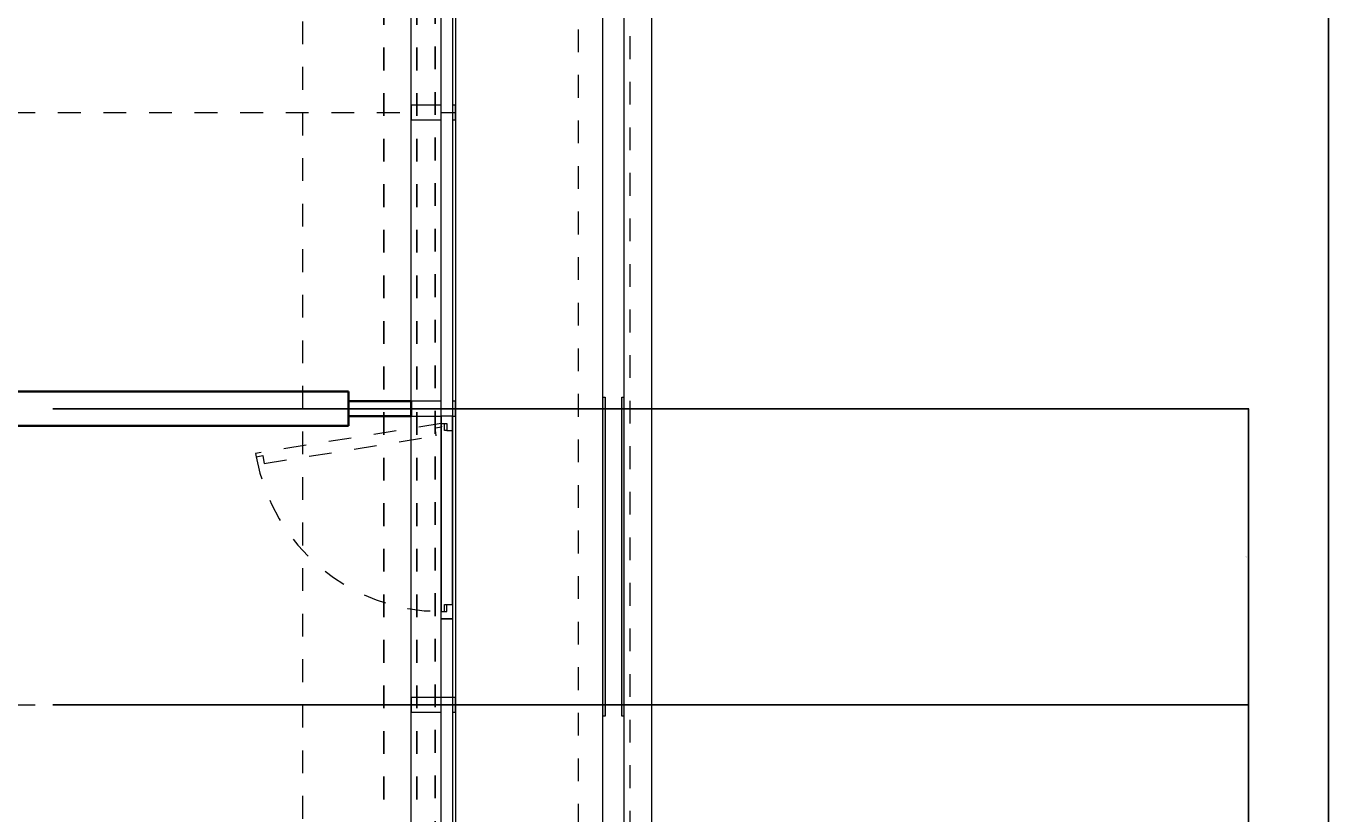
# Model space of a CAD drawing. Header units: metres. Extents: x -13 to 93, y -119 to 25.
# Tile 384 of 656: x 39.84 to 45.63, y -51.08 to -47.62. Entities that reach past the tile are written whole.
import ezdxf

# ---------------------------------------------------------------- set-up
doc = ezdxf.new("R2010")
doc.units = ezdxf.units.M
doc.header["$LTSCALE"] = 0.00508
doc.header["$PDMODE"] = 1
doc.header["$PDSIZE"] = -2
for name, pattern in [('STYLE_05', [0.19684, 0.069505, -0.127335]), ('STYLE_06', [1.0537, 0.590515, -0.19684, 0.069505, -0.19684]), ('STYLE_11', [0.393677, 0.196838, -0.196838]), ('STYLE_14', [0.250778, 0.07164, -0.179138])]:
    doc.linetypes.add(name, pattern=pattern)
doc.layers.get('0').update_dxf_attribs({"lineweight": 18})
for name, color, linetype, lineweight in [('3-3-0 AW Fassade', 7, 'Continuous', 18), ('3-3-8 Sonnenschutz', 7, 'Continuous', 18), ('3-4-0-2 IW GK', 7, 'Continuous', 35), ('3-5-1-2 DeckenSprung VED', 7, 'STYLE_11', 25), ('3-5-9 DeckenSonstig VED', 7, 'STYLE_11', 25), ('Ans-Kante', 7, 'Continuous', 18), ('Bemaßung', 7, 'Continuous', 18), ('Plan-Achse', 1, 'STYLE_06', 18), ('Plan-Achsen-Fassade', 1, 'STYLE_06', 18)]:
    doc.layers.add(name, color=color, linetype=linetype, lineweight=lineweight)
doc.layers.get('0').freeze()
doc.styles.add('Arial', font='ARIAL.TTF')
doc.dimstyles.new('MTZ_200', dxfattribs={"dimtxt": 0.075762, "dimasz": 0.000706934, "dimexe": 0.001, "dimexo": 0.003, "dimgap": 0.0001, "dimtad": 1, "dimdec": 4, "dimzin": 11, "dimtxsty": 'Arial', "dimblk": 'VW_SLASH', "dimcen": 0, "dimdle": 0.001, "dimazin": 0, "dimtfac": 1, "dimtdec": 4, "dimtix": 1, "dimtmove": 0, "dimatfit": 0, "dimldrblk": 'VW_FILLEDARROW', "dimfxl": 0, "dimfrac": 2, "dimtolj": 1, "dimtzin": 11, "dimarcsym": 0})

# ---------------------------------------------------------------- blocks, each defined once
blk = doc.blocks.new('S_Profil_Fassade_Büro')
at = {"layer": '3-3-0 AW Fassade', "color": 7}
blk.add_line((-0.132, 0), (-0.195, 0), dxfattribs=at)
for points in [[(-0.195, 0.0325), (-0.182, 0.0325), (-0.182, -0.0325), (-0.195, -0.0325)], [(-0.132, 0.0325), (0, 0.0325), (0, -0.0325), (-0.132, -0.0325)]]:
    blk.add_lwpolyline(points, close=True, dxfattribs=at)
blk = doc.blocks.new('S_Fenster_GR_Feld')
at = {"layer": '3-3-0 AW Fassade', "color": 7}
blk.add_lwpolyline([(-0.05, 1.2675), (0, 1.2675), (0, 0.9225), (-0.05, 0.9225)], close=True, dxfattribs=at)
at = {"color": 7}
blk.add_wipeout([(-0.05, 0.095), (-0.025, 0.095), (-0.015, 0.095), (-0.015, 0.065), (0, 0.065), (0, 0.89), (-0.015, 0.89), (-0.015, 0.86), (-0.025, 0.86), (-0.05, 0.86)], dxfattribs=at).dxf.layer = '3-3-0 AW Fassade'
at = {"layer": '3-3-0 AW Fassade', "color": 7}
blk.add_lwpolyline([(-0.05, 0.095), (-0.025, 0.095), (-0.015, 0.095), (-0.015, 0.065), (0, 0.065), (0, 0.89), (-0.015, 0.89), (-0.015, 0.86), (-0.025, 0.86), (-0.05, 0.86)], close=True, dxfattribs=at)
at = {"color": 7}
for points in [[(-0.025, 0.86), (-0.05, 0.86), (-0.05, 0.9225), (0, 0.9225), (0, 0.89), (-0.025, 0.89)], [(-0.025, 0.095), (-0.05, 0.095), (-0.05, 0.0325), (0, 0.0325), (0, 0.065), (-0.025, 0.065)]]:
    blk.add_wipeout(points, dxfattribs=at).dxf.layer = '3-3-0 AW Fassade'
at = {"layer": '3-3-0 AW Fassade', "color": 7}
for points in [[(-0.025, 0.86), (-0.05, 0.86), (-0.05, 0.9225), (0, 0.9225), (0, 0.89), (-0.025, 0.89)], [(-0.025, 0.095), (-0.05, 0.095), (-0.05, 0.0325), (0, 0.0325), (0, 0.065), (-0.025, 0.065)]]:
    blk.add_lwpolyline(points, close=True, dxfattribs=at)
at = {"layer": '3-3-0 AW Fassade', "color": 7, "linetype": 'STYLE_05'}
blk.add_lwpolyline([(0.0217, 0.1191), (0.0256, 0.0944), (0.0272, 0.0846), (-0.0024, 0.0798), (0, 0.065), (0.8145, 0.1961), (0.8121, 0.2109), (0.7825, 0.2061), (0.7809, 0.216), (0.777, 0.2407)], close=True, dxfattribs=at)
at = {"layer": '3-3-0 AW Fassade', "color": 7, "linetype": 'STYLE_05', "lineweight": 18}
blk.add_arc((0, 0.065), 0.825, 10.18312, 90, dxfattribs=at)
blk = doc.blocks.new('*U453')
at = {"layer": 'Ans-Kante', "color": 8, "linetype": 'Continuous'}
for p, q in [((54.7796, -47.4036), (54.7796, -21.7336)), ((54.8726, -21.7336), (54.8726, -47.4036))]:
    blk.add_line(p, q, dxfattribs=at)
blk = doc.blocks.new('*U473')
at = {"layer": 'Ans-Kante', "color": 7, "linetype": 'Continuous'}
blk.add_line((54.9936, -21.6536), (54.9936, -47.4836), dxfattribs=at)
blk = doc.blocks.new('VW_SLASH')
at = {"color": 0, "linetype": 'ByBlock', "lineweight": -2}
blk.add_line((0, 0), (-1, 0), dxfattribs=at)
at = {"color": 0, "linetype": 'ByBlock', "lineweight": 20}
blk.add_line((0, 0), (0, 0), dxfattribs=at)
blk = doc.blocks.new('*D630')
at = {"layer": 'Bemaßung', "color": 0, "lineweight": -2}
for p, q in [((40.843, -28.915), (45.551, -28.915)), ((45.55, -54.0843), (45.55, -28.9157)), ((40.843, -54.085), (45.551, -54.085))]:
    blk.add_line(p, q, dxfattribs=at)
at = {"layer": 'Defpoints', "color": 0, "lineweight": 0}
for p in [(40.84, -28.915), (45.55, -28.915), (40.84, -54.085)]:
    blk.add_point(p, dxfattribs=at)
at = {"layer": 'Bemaßung', "color": 0, "lineweight": -2, "xscale": 0.00070693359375, "yscale": 0.00070693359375, "zscale": 0.00070693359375}
for p, rotation in [((45.55, -28.915), 90), ((45.55, -54.085), 270)]:
    blk.add_blockref('VW_SLASH', p, dxfattribs=dict(at, rotation=rotation))
at = {"layer": 'Bemaßung', "color": 0, "insert": (45.5436, -41.5), "char_height": 0.002273, "attachment_point": 5, "rotation": 90, "style": 'Arial'}
blk.add_mtext('\\A1;1258,5m', dxfattribs=at)
blk = doc.blocks.new('VW_FILLEDARROW')
at = {"color": 0, "lineweight": -2}
blk.add_solid([(0, 0), (0, 0), (0, 0)], dxfattribs=at)
blk = doc.blocks.new('*D639')
at = {"layer": 'Bemaßung', "color": 0, "lineweight": -2}
for p, q in [((41.658, -28.915), (45.901, -28.915)), ((45.9, -54.0843), (45.9, -28.9157)), ((41.658, -54.085), (45.901, -54.085))]:
    blk.add_line(p, q, dxfattribs=at)
at = {"layer": 'Defpoints', "color": 0, "lineweight": 0}
for p in [(41.655, -28.915), (45.9, -28.915), (41.655, -54.085)]:
    blk.add_point(p, dxfattribs=at)
at = {"layer": 'Bemaßung', "color": 0, "lineweight": -2, "xscale": 0.00070693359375, "yscale": 0.00070693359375, "zscale": 0.00070693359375}
for p, rotation in [((45.9, -28.915), 90), ((45.9, -54.085), 270)]:
    blk.add_blockref('VW_SLASH', p, dxfattribs=dict(at, rotation=rotation))
at = {"layer": 'Bemaßung', "color": 0, "insert": (45.8936, -41.5), "char_height": 0.002273, "attachment_point": 5, "rotation": 90, "style": 'Arial'}
blk.add_mtext('\\A1;1258,5m', dxfattribs=at)
blk = doc.blocks.new('*D648')
at = {"layer": 'Bemaßung', "color": 0, "lineweight": -2}
for p, q in [((39.953, -49.3), (45.201, -49.3)), ((45.2, -50.5993), (45.2, -49.3007)), ((39.953, -50.6), (45.201, -50.6))]:
    blk.add_line(p, q, dxfattribs=at)
at = {"layer": 'Defpoints', "color": 0, "lineweight": 0}
for p in [(39.95, -49.3), (45.2, -49.3), (39.95, -50.6)]:
    blk.add_point(p, dxfattribs=at)
at = {"layer": 'Bemaßung', "color": 0, "lineweight": -2, "xscale": 0.00070693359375, "yscale": 0.00070693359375, "zscale": 0.00070693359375}
for p, rotation in [((45.2, -49.3), 90), ((45.2, -50.6), 270)]:
    blk.add_blockref('VW_SLASH', p, dxfattribs=dict(at, rotation=rotation))
at = {"layer": 'Bemaßung', "color": 0, "insert": (45.1888, -49.95), "char_height": 0.00227, "attachment_point": 5, "rotation": 90, "style": 'Arial'}
blk.add_mtext('\\A1;65m', dxfattribs=at)
blk = doc.blocks.new('*D649')
at = {"layer": 'Bemaßung', "color": 0, "lineweight": -2}
for p, q in [((39.953, -50.6), (45.201, -50.6)), ((45.2, -51.8993), (45.2, -50.6007)), ((40.123, -51.9), (45.201, -51.9))]:
    blk.add_line(p, q, dxfattribs=at)
at = {"layer": 'Defpoints', "color": 0, "lineweight": 0}
for p in [(39.95, -50.6), (45.2, -50.6), (40.12, -51.9)]:
    blk.add_point(p, dxfattribs=at)
at = {"layer": 'Bemaßung', "color": 0, "lineweight": -2, "xscale": 0.00070693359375, "yscale": 0.00070693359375, "zscale": 0.00070693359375}
for p, rotation in [((45.2, -50.6), 90), ((45.2, -51.9), 270)]:
    blk.add_blockref('VW_SLASH', p, dxfattribs=dict(at, rotation=rotation))
at = {"layer": 'Bemaßung', "color": 0, "insert": (45.1888, -51.25), "char_height": 0.00227, "attachment_point": 5, "rotation": 90, "style": 'Arial'}
blk.add_mtext('\\A1;65m', dxfattribs=at)
blk = doc.blocks.new('*D684')
at = {"layer": 'Bemaßung', "color": 0, "lineweight": -2}
for p, q in [((43.303, 0.325), (46.601, 0.325)), ((46.6, 0.3243), (46.6, -112.0743)), ((42.993, -112.075), (46.601, -112.075))]:
    blk.add_line(p, q, dxfattribs=at)
at = {"layer": 'Defpoints', "color": 0, "lineweight": 0}
for p in [(43.3, 0.325), (42.99, -112.075), (46.6, -112.075)]:
    blk.add_point(p, dxfattribs=at)
at = {"layer": 'Bemaßung', "color": 0, "lineweight": -2, "xscale": 0.00070693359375, "yscale": 0.00070693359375, "zscale": 0.00070693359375}
for p, rotation in [((46.6, 0.325), 90), ((46.6, -112.075), 270)]:
    blk.add_blockref('VW_SLASH', p, dxfattribs=dict(at, rotation=rotation))
at = {"layer": 'Bemaßung', "color": 0, "insert": (46.5888, -55.875), "char_height": 0.00227, "attachment_point": 5, "rotation": 90, "style": 'Arial'}
blk.add_mtext('\\A1;5620m', dxfattribs=at)
blk = doc.blocks.new('*D701')
at = {"layer": 'Bemaßung', "color": 0, "lineweight": -2}
for p, q in [((40.843, -28.915), (45.551, -28.915)), ((45.55, -54.0843), (45.55, -28.9157)), ((40.843, -54.085), (45.551, -54.085))]:
    blk.add_line(p, q, dxfattribs=at)
at = {"layer": 'Defpoints', "color": 0, "lineweight": 0}
for p in [(40.84, -28.915), (45.55, -28.915), (40.84, -54.085)]:
    blk.add_point(p, dxfattribs=at)
at = {"layer": 'Bemaßung', "color": 0, "lineweight": -2, "xscale": 0.00070693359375, "yscale": 0.00070693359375, "zscale": 0.00070693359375}
for p, rotation in [((45.55, -28.915), 90), ((45.55, -54.085), 270)]:
    blk.add_blockref('VW_SLASH', p, dxfattribs=dict(at, rotation=rotation))
at = {"layer": 'Bemaßung', "color": 0, "insert": (45.5436, -41.5), "char_height": 0.002273, "attachment_point": 5, "rotation": 90, "style": 'Arial'}
blk.add_mtext('\\A1;1258,5m', dxfattribs=at)
blk = doc.blocks.new('*D707')
at = {"layer": 'Bemaßung', "color": 0, "lineweight": -2}
for p, q in [((41.658, -28.915), (45.901, -28.915)), ((45.9, -54.0843), (45.9, -28.9157)), ((41.658, -54.085), (45.901, -54.085))]:
    blk.add_line(p, q, dxfattribs=at)
at = {"layer": 'Defpoints', "color": 0, "lineweight": 0}
for p in [(41.655, -28.915), (45.9, -28.915), (41.655, -54.085)]:
    blk.add_point(p, dxfattribs=at)
at = {"layer": 'Bemaßung', "color": 0, "lineweight": -2, "xscale": 0.00070693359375, "yscale": 0.00070693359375, "zscale": 0.00070693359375}
for p, rotation in [((45.9, -28.915), 90), ((45.9, -54.085), 270)]:
    blk.add_blockref('VW_SLASH', p, dxfattribs=dict(at, rotation=rotation))
at = {"layer": 'Bemaßung', "color": 0, "insert": (45.8936, -41.5), "char_height": 0.002273, "attachment_point": 5, "rotation": 90, "style": 'Arial'}
blk.add_mtext('\\A1;1258,5m', dxfattribs=at)
blk = doc.blocks.new('*D709')
at = {"layer": 'Bemaßung', "color": 0, "lineweight": -2}
for p, q in [((39.953, -49.3), (45.201, -49.3)), ((45.2, -50.5993), (45.2, -49.3007)), ((39.953, -50.6), (45.201, -50.6))]:
    blk.add_line(p, q, dxfattribs=at)
at = {"layer": 'Defpoints', "color": 0, "lineweight": 0}
for p in [(39.95, -49.3), (45.2, -49.3), (39.95, -50.6)]:
    blk.add_point(p, dxfattribs=at)
at = {"layer": 'Bemaßung', "color": 0, "lineweight": -2, "xscale": 0.00070693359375, "yscale": 0.00070693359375, "zscale": 0.00070693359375}
for p, rotation in [((45.2, -49.3), 90), ((45.2, -50.6), 270)]:
    blk.add_blockref('VW_SLASH', p, dxfattribs=dict(at, rotation=rotation))
at = {"layer": 'Bemaßung', "color": 0, "insert": (45.1888, -49.95), "char_height": 0.00227, "attachment_point": 5, "rotation": 90, "style": 'Arial'}
blk.add_mtext('\\A1;65m', dxfattribs=at)
blk = doc.blocks.new('*D710')
at = {"layer": 'Bemaßung', "color": 0, "lineweight": -2}
for p, q in [((39.953, -50.6), (45.201, -50.6)), ((45.2, -51.8993), (45.2, -50.6007)), ((40.123, -51.9), (45.201, -51.9))]:
    blk.add_line(p, q, dxfattribs=at)
at = {"layer": 'Defpoints', "color": 0, "lineweight": 0}
for p in [(39.95, -50.6), (45.2, -50.6), (40.12, -51.9)]:
    blk.add_point(p, dxfattribs=at)
at = {"layer": 'Bemaßung', "color": 0, "lineweight": -2, "xscale": 0.00070693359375, "yscale": 0.00070693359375, "zscale": 0.00070693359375}
for p, rotation in [((45.2, -50.6), 90), ((45.2, -51.9), 270)]:
    blk.add_blockref('VW_SLASH', p, dxfattribs=dict(at, rotation=rotation))
at = {"layer": 'Bemaßung', "color": 0, "insert": (45.1888, -51.25), "char_height": 0.00227, "attachment_point": 5, "rotation": 90, "style": 'Arial'}
blk.add_mtext('\\A1;65m', dxfattribs=at)
blk = doc.blocks.new('*D1240')
at = {"layer": 'Bemaßung', "color": 0, "lineweight": -2}
for p, q in [((42.193, -28.585), (46.251, -28.585)), ((46.25, -54.4143), (46.25, -28.5857)), ((42.193, -54.415), (46.251, -54.415))]:
    blk.add_line(p, q, dxfattribs=at)
at = {"layer": 'Defpoints', "color": 0, "lineweight": 0}
for p in [(42.19, -28.585), (46.25, -28.585), (42.19, -54.415)]:
    blk.add_point(p, dxfattribs=at)
at = {"layer": 'Bemaßung', "color": 0, "lineweight": -2, "xscale": 0.00070693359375, "yscale": 0.00070693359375, "zscale": 0.00070693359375}
for p, rotation in [((46.25, -28.585), 90), ((46.25, -54.415), 270)]:
    blk.add_blockref('VW_SLASH', p, dxfattribs=dict(at, rotation=rotation))
at = {"layer": 'Bemaßung', "color": 0, "insert": (46.2436, -41.5), "char_height": 0.002273, "attachment_point": 5, "rotation": 90, "style": 'Arial'}
blk.add_mtext('\\A1;1291,5m', dxfattribs=at)
blk = doc.blocks.new('*D1248')
at = {"layer": 'Bemaßung', "color": 0, "lineweight": -2}
for p, q in [((42.193, -28.585), (46.251, -28.585)), ((46.25, -54.4143), (46.25, -28.5857)), ((42.193, -54.415), (46.251, -54.415))]:
    blk.add_line(p, q, dxfattribs=at)
at = {"layer": 'Defpoints', "color": 0, "lineweight": 0}
for p in [(42.19, -28.585), (46.25, -28.585), (42.19, -54.415)]:
    blk.add_point(p, dxfattribs=at)
at = {"layer": 'Bemaßung', "color": 0, "lineweight": -2, "xscale": 0.00070693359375, "yscale": 0.00070693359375, "zscale": 0.00070693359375}
for p, rotation in [((46.25, -28.585), 90), ((46.25, -54.415), 270)]:
    blk.add_blockref('VW_SLASH', p, dxfattribs=dict(at, rotation=rotation))
at = {"layer": 'Bemaßung', "color": 0, "insert": (46.2436, -41.5), "char_height": 0.002273, "attachment_point": 5, "rotation": 90, "style": 'Arial'}
blk.add_mtext('\\A1;1291,5m', dxfattribs=at)

msp = doc.modelspace()

# ---------------------------------------------------------------- hatches: boundary and pattern name
at = {"layer": '3-3-8 Sonnenschutz', "linetype": 'Continuous', "lineweight": 0}
for color, points in [(41, [(42.376, -49.25), (42.376, -50.65), (42.366, -50.65), (42.366, -49.25)]), (21, [(42.459, -49.25), (42.459, -50.65), (42.449, -50.65), (42.449, -49.25)])]:
    msp.add_hatch(color=color, dxfattribs=at).paths.add_polyline_path(points)

# ---------------------------------------------------------------- linework, layer by layer
at = {"layer": '3-3-0 AW Fassade'}
msp.add_lwpolyline([(41.657, -28.915), (41.707, -28.915), (41.707, -54.085), (41.657, -54.085)], close=True, dxfattribs=at)
at = {"layer": '3-3-8 Sonnenschutz', "color": 7, "linetype": 'Continuous', "lineweight": 18}
for points in [[(42.376, -49.25), (42.376, -50.65), (42.366, -50.65), (42.366, -49.25)], [(42.459, -49.25), (42.459, -50.65), (42.449, -50.65), (42.449, -49.25)]]:
    msp.add_lwpolyline(points, close=True, dxfattribs=at)
at = {"layer": 'Ans-Kante', "color": 8, "linetype": 'Continuous'}
msp.add_line((41.72, -29.01), (41.72, -54.05), dxfattribs=at)
at = {"layer": 'Ans-Kante', "color": 8}
for p, q in [((42.366, -49.3), (41.72, -49.3)), ((42.449, -49.3), (42.376, -49.3)), ((42.582, -49.3), (42.459, -49.3))]:
    msp.add_line(p, q, dxfattribs=at)
at = {"layer": 'Ans-Kante', "linetype": 'STYLE_14'}
msp.add_lwpolyline([(42.259, -28.665), (42.484, -28.665), (42.484, -54.335), (42.259, -54.335)], close=True, dxfattribs=at)
at = {"layer": 'Plan-Achsen-Fassade', "color": 9}
for p, q in [((27.575, -48), (41.525, -48)), ((27.575, -49.3), (41.525, -49.3)), ((27.575, -50.6), (41.525, -50.6))]:
    msp.add_line(p, q, dxfattribs=at)

# ---------------------------------------------------------------- block references
at = {"layer": '3-3-0 AW Fassade', "color": 7, "xscale": -1}
for p in [(41.525, -48), (41.525, -50.6)]:
    msp.add_blockref('S_Profil_Fassade_Büro', p, dxfattribs=at)
at = {"layer": 'Ans-Kante', "color": 7}
msp.add_blockref('*U473', (-12.41363701, -6.93135892), dxfattribs=at)
at = {"layer": 'Ans-Kante', "color": 8}
msp.add_blockref('*U453', (-12.41363701, -6.93135892), dxfattribs=at)

# ---------------------------------------------------------------- dimensions: what is measured, and where the dimension line sits
at = {"layer": 'Bemaßung'}
for base, p1, p2, override, picture, middle in [((46.6, -112.075), (43.3, 0.325), (42.99, -112.075), {"dimtxt": 0.002273, "dimgap": 0.01, "dimdec": 3, "dimlfac": 50, "dimpost": '<>m', "dimtxsty": 'Arial', "dimtmove": 2}, '*D684', (46.58883953, -55.875)), ((46.25, -28.585), (42.1899991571, -54.415), (42.1899991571, -28.585), {"dimtxt": 0.002273, "dimgap": 0.005, "dimdec": 8, "dimlfac": 50, "dimpost": '<>m', "dimtxsty": 'Arial', "dimtmove": 2}, '*D1240', (46.2436341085, -41.5)), ((46.25, -28.585), (42.1899991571, -54.415), (42.1899991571, -28.585), {"dimtxt": 0.002273, "dimgap": 0.005, "dimdec": 8, "dimlfac": 50, "dimpost": '<>m', "dimtxsty": 'Arial', "dimtmove": 2}, '*D1248', (46.2436341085, -41.5)), ((45.2, -50.6), (40.12, -51.9), (39.95, -50.6), {"dimtxt": 0.002273, "dimgap": 0.01, "dimdec": 3, "dimlfac": 50, "dimpost": '<>m', "dimtxsty": 'Arial', "dimtmove": 2}, '*D649', (45.18883953, -51.25)), ((45.2, -50.6), (40.12, -51.9), (39.95, -50.6), {"dimtxt": 0.002273, "dimgap": 0.01, "dimdec": 3, "dimlfac": 50, "dimpost": '<>m', "dimtxsty": 'Arial', "dimtmove": 2}, '*D710', (45.18883953, -51.25))]:
    dim = msp.add_linear_dim(base=base, p1=p1, p2=p2, angle=90, dimstyle='MTZ_200', override=override, dxfattribs=at)
    dim.commit()
    dim.dimension.update_dxf_attribs({"geometry": picture, "text_midpoint": middle})

# ---------------------------------------------------------------- next in the draw order: wipeouts: each hides what was drawn before it
at = {"lineweight": 5}
msp.add_wipeout([(41.25, -49.225), (41.25, -49.375), (35.45, -49.375), (35.45, -49.225)], dxfattribs=at).dxf.layer = '3-4-0-2 IW GK'

# ---------------------------------------------------------------- next in the draw order: linework, layer by layer
at = {"layer": '3-4-0-2 IW GK'}
for p, q in [((41.25, -49.225), (35.45, -49.225)), ((41.25, -49.225), (41.25, -49.375)), ((41.25, -49.375), (35.45, -49.375))]:
    msp.add_line(p, q, dxfattribs=at)

# ---------------------------------------------------------------- next in the draw order: wipeouts: each hides what was drawn before it
at = {"lineweight": 5}
msp.add_wipeout([(41.25, -49.3325), (41.25, -49.2675), (41.525, -49.2675), (41.525, -49.3325)], dxfattribs=at).dxf.layer = '3-4-0-2 IW GK'

# ---------------------------------------------------------------- next in the draw order: linework, layer by layer
at = {"layer": '3-4-0-2 IW GK'}
for p, q in [((41.25, -49.2675), (41.525, -49.2675)), ((41.25, -49.3325), (41.25, -49.2675)), ((41.525, -49.3325), (41.525, -49.2675)), ((41.25, -49.3325), (41.525, -49.3325))]:
    msp.add_line(p, q, dxfattribs=at)
at = {"layer": 'Ans-Kante', "color": 8, "linetype": 'Continuous'}
msp.add_line((41.525, -54.05), (41.525, -29.01), dxfattribs=at)

# ---------------------------------------------------------------- next in the draw order: block references
at = {"layer": '3-3-0 AW Fassade', "color": 7, "xscale": -1}
msp.add_blockref('S_Profil_Fassade_Büro', (41.525, -49.3), dxfattribs=at)

# ---------------------------------------------------------------- next in the draw order: block references
at = {"layer": '3-3-0 AW Fassade', "color": 7, "rotation": 180}
msp.add_blockref('S_Fenster_GR_Feld', (41.657, -49.3), dxfattribs=at)

# ---------------------------------------------------------------- next in the draw order: linework, layer by layer
at = {"layer": '3-5-1-2 DeckenSprung VED', "color": 7, "linetype": 'STYLE_11'}
msp.add_line((41.405, -28.915), (41.405, -54.085), dxfattribs=at)
at = {"layer": '3-5-9 DeckenSonstig VED', "color": 7, "linetype": 'STYLE_05'}
for p, q in [((41.55, -28.915), (41.55, -54.08500009)), ((41.63, -28.91), (41.63, -54.085))]:
    msp.add_line(p, q, dxfattribs=at)
at = {"layer": 'Plan-Achse'}
msp.add_line((41.05, -118.5), (41.05, 6.75), dxfattribs=at)

# ---------------------------------------------------------------- next in the draw order: dimensions: what is measured, and where the dimension line sits
at = {"layer": 'Bemaßung'}
for base, p1, p2, override, picture, middle in [((45.55, -28.915), (40.84, -54.085), (40.84, -28.915), {"dimtxt": 0.002273, "dimgap": 0.005, "dimdec": 8, "dimlfac": 50, "dimpost": '<>m', "dimtxsty": 'Arial', "dimtmove": 2}, '*D630', (45.5436341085, -41.5)), ((45.55, -28.915), (40.84, -54.085), (40.84, -28.915), {"dimtxt": 0.002273, "dimgap": 0.005, "dimdec": 8, "dimlfac": 50, "dimpost": '<>m', "dimtxsty": 'Arial', "dimtmove": 2}, '*D701', (45.5436341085, -41.5)), ((45.9, -28.915), (41.655, -54.085), (41.655, -28.915), {"dimtxt": 0.002273, "dimgap": 0.005, "dimdec": 8, "dimlfac": 50, "dimpost": '<>m', "dimtxsty": 'Arial', "dimtmove": 2}, '*D639', (45.8936341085, -41.5)), ((45.9, -28.915), (41.655, -54.085), (41.655, -28.915), {"dimtxt": 0.002273, "dimgap": 0.005, "dimdec": 8, "dimlfac": 50, "dimpost": '<>m', "dimtxsty": 'Arial', "dimtmove": 2}, '*D707', (45.8936341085, -41.5)), ((45.2, -49.3), (39.95, -50.6), (39.95, -49.3), {"dimtxt": 0.002273, "dimgap": 0.01, "dimdec": 3, "dimlfac": 50, "dimpost": '<>m', "dimtxsty": 'Arial', "dimtmove": 2}, '*D648', (45.18883953, -49.95)), ((45.2, -49.3), (39.95, -50.6), (39.95, -49.3), {"dimtxt": 0.002273, "dimgap": 0.01, "dimdec": 3, "dimlfac": 50, "dimpost": '<>m', "dimtxsty": 'Arial', "dimtmove": 2}, '*D709', (45.18883953, -49.95))]:
    dim = msp.add_linear_dim(base=base, p1=p1, p2=p2, angle=90, dimstyle='MTZ_200', override=override, dxfattribs=at)
    dim.commit()
    dim.dimension.update_dxf_attribs({"geometry": picture, "text_midpoint": middle})

doc.saveas('drawing.dxf')
